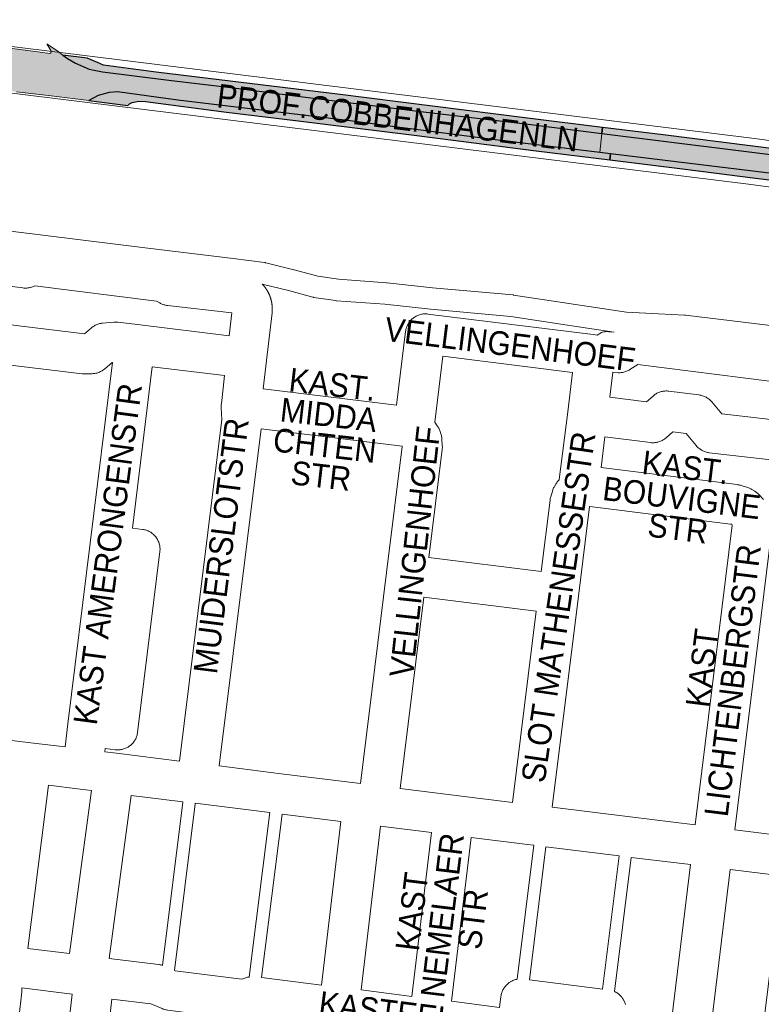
# Paper-space layout 'Layout1' of a CAD drawing. Header units: metres. Extents: x 123097 to 144122, y 392739 to 407589.
# Tile 233 of 510: x 131733 to 131974, y 396701 to 397021. Entities that reach past the tile are written whole.
import ezdxf
from ezdxf.enums import TextEntityAlignment as Align

# ---------------------------------------------------------------- set-up
doc = ezdxf.new("R2010")
doc.units = ezdxf.units.M
doc.header["$MEASUREMENT"] = 0
for name, color, linetype, lineweight in [('gs-anno-wegen algemeen tekst', 7, 'Continuous', 0), ('gs-knt-aanvullende hoofdweg', 7, 'Continuous', 0), ('gs-knt-fietspaden', 7, 'Continuous', 0), ('gs-knt-paden', 7, 'Continuous', 0), ('gs-knt-wegen algemeen', 7, 'Continuous', 0), ('ir-ARC-asfalt-hoofdwegen-te inspecteren', 5, 'Continuous', 0), ('ir-ARC-fietspaden naastliggend- te inspecteren', 1, 'Continuous', 0)]:
    doc.layers.add(name, color=color, linetype=linetype, lineweight=lineweight)
doc.styles.add('Style-Arial', font='arial.ttf')

psp = doc.layouts.get("Layout1")

# ---------------------------------------------------------------- hatches: boundary and pattern name
at = {"layer": 'ir-ARC-asfalt-hoofdwegen-te inspecteren', "linetype": 'Continuous', "lineweight": 13}
for points in [[(131922.171, 396984.164), (131898.194, 396987.151), (131862.262, 396991.482), (131823.017, 396996.367), (131803.043, 396998.92), (131781.203, 397001.525), (131759.597, 397004.251), (131755.251, 397005.141), (131750.751, 397007.092), (131748.18, 397008.55), (131746.638, 397009.699), (131745.073, 397010.865), (131741.48, 397013.33), (131742.7, 397011.17), (131742.82, 397010.74), (131742.688, 397010.4), (131742.359, 397010.243), (131736.86, 397010.954), (131725.11, 397012.48), (131719.417, 397013.139), (131717.796, 397013.326), (131717.07, 397013.41), (131709.75, 397014.58), (131675.92, 397020.74), (131673.835, 397021.225), (131672.822, 397014.163), (131674.37, 397013.89), (131702.7, 397008.78), (131703.037, 397008.592), (131703.15, 397008.222), (131702.975, 397007.877), (131702.61, 397007.75), (131673.81, 397009.7), (131672.141, 397009.815), (131671.36, 397004.82), (131673.83, 397004.69), (131674.208, 397004.532), (131674.33, 397004.14), (131674.31, 397003.15), (131674.447, 397002.814), (131674.76, 397002.63), (131710.64, 397000.15), (131712.052, 397000), (131718.582, 396999.306), (131719.49, 396999.21), (131731.558, 396997.757), (131742.888, 396996.391), (131755.156, 396994.911), (131758.182, 396996.495), (131761.757, 396997.541), (131764.496, 396997.743), (131784.093, 396995.032), (131839.381, 396988.347), (131854.836, 396986.329), (131886.556, 396982.245), (131921.481, 396977.976)], [(131922.171, 396984.164), (131921.481, 396977.976), (131924.986, 396977.548), (131988.345, 396969.804), (132022.341, 396965.515), (132036.492, 396963.269), (132041.141, 396962.393), (132046.366, 396961.521), (132051.413, 396960.523), (132058.359, 396959.099), (132058.779, 396962.529), (132055.747, 396963.053), (132035.439, 396966.572), (132035.1, 396966.763), (132035.001, 396967.139), (132035.203, 396967.472), (132035.583, 396967.558), (132056.151, 396966.064), (132059.188, 396965.866), (132059.659, 396969.707), (132052.672, 396969.897), (132052.601, 396971.039), (132051.979, 396970.928), (132041.794, 396970.287), (132038.699, 396970.35), (132035.212, 396970.619), (132028.738, 396971.235), (132023.293, 396971.591), (131991.768, 396975.47), (131965.807, 396978.729)]]:
    psp.add_hatch(color=5, dxfattribs=at).paths.add_polyline_path(points, flags=0)
at = {"layer": 'ir-ARC-fietspaden naastliggend- te inspecteren', "linetype": 'Continuous', "lineweight": 30, "extrusion": (0, 0, -1)}
for points in [[(-131922.392, 396986.15), (-131897.976, 396989.158), (-131836.059, 396996.94), (-131797.554, 397001.628), (-131777.007, 397004.104), (-131771.251, 397004.913), (-131759.884, 397006.448), (-131757.887, 397007.264), (-131754.525, 397008.749), (-131746.638, 397009.699), (-131748.18, 397008.55), (-131750.751, 397007.092), (-131755.251, 397005.141), (-131759.597, 397004.251), (-131781.203, 397001.525), (-131803.043, 396998.92), (-131823.017, 396996.367), (-131862.262, 396991.482), (-131898.194, 396987.151), (-131922.171, 396984.164)], [(-131924.741, 396975.54), (-131949.281, 396972.537), (-131972.243, 396969.634), (-132000.188, 396966.305), (-132023.354, 396963.404), (-132033.222, 396961.824), (-132038.134, 396961.006), (-132042.472, 396960.054), (-132045.582, 396959.112), (-132048.627, 396957.976), (-132049.45, 396957.623), (-132050.393, 396959.859), (-132051.069, 396959.575), (-132050.82, 396959.959), (-132050.976, 396960.388), (-132051.413, 396960.523), (-132046.366, 396961.521), (-132041.141, 396962.393), (-132036.492, 396963.269), (-132022.341, 396965.515), (-131988.345, 396969.804), (-131924.986, 396977.548)]]:
    psp.add_hatch(color=1, dxfattribs=at).paths.add_polyline_path(points, flags=0)
at = {"layer": 'ir-ARC-fietspaden naastliggend- te inspecteren', "linetype": 'Continuous', "lineweight": 30}
for points in [[(131767.81, 396993.27), (131768.344, 396993.815), (131769.238, 396994.276), (131771.347, 396994.67), (131773.553, 396994.549), (131799.945, 396991.109), (131822.436, 396988.391), (131861.106, 396983.598), (131900.833, 396978.466), (131924.741, 396975.54), (131924.986, 396977.548), (131921.481, 396977.976), (131886.556, 396982.245), (131854.836, 396986.329), (131839.381, 396988.347), (131784.093, 396995.032), (131764.496, 396997.743), (131761.757, 396997.541), (131758.182, 396996.495), (131755.156, 396994.911)], [(131922.392, 396986.15), (131922.171, 396984.164), (131965.807, 396978.729), (131991.768, 396975.47), (132023.293, 396971.591), (132028.738, 396971.235), (132035.212, 396970.619), (132038.699, 396970.35), (132041.794, 396970.287), (132051.979, 396970.928), (132051.426, 396973.324), (132048.31, 396972.905), (132046.184, 396972.607), (132044.038, 396972.544), (132038.637, 396972.582), (132023.49, 396973.537), (132014.049, 396974.74), (131998.825, 396976.619), (131942.145, 396983.717)]]:
    psp.add_hatch(color=1, dxfattribs=at).paths.add_polyline_path(points, flags=0)

# ---------------------------------------------------------------- linework, layer by layer
at = {"layer": 'gs-knt-aanvullende hoofdweg', "color": 7, "linetype": 'Continuous', "flags": 128}
for points in [[(131669.289, 397019.968), (131672.074, 397019.624), (131971.009, 396982.648), (131971.079, 396982.639), (132068.835, 396969.609)], [(132066.909, 396954.713), (131969.13, 396967.746), (131670.23, 397004.717), (131667.197, 397005.092)]]:
    psp.add_lwpolyline(points, dxfattribs=at)
at = {"layer": 'gs-knt-fietspaden', "color": 7, "linetype": 'Continuous', "flags": 128}
for points in [[(131718.971, 396953.638), (131774.283, 396946.827), (131802.118, 396943.434), (131802.134, 396943.432), (131812.329, 396942.142), (131812.341, 396942.14), (131812.355, 396942.138), (131812.468, 396942.121), (131812.543, 396942.108), (131812.564, 396942.104), (131812.606, 396942.095), (131812.743, 396942.065), (131821.91, 396939.796), (131821.989, 396939.776), (131829.662, 396937.688), (131836.384, 396936.697), (131852.103, 396935.541), (131852.215, 396935.53), (131867.057, 396933.958), (131893.24, 396931.597), (131893.346, 396931.586), (131893.452, 396931.571), (131893.455, 396931.571), (131930.203, 396925.988), (131940.665, 396925.431), (131949.156, 396925.053), (131949.29, 396925.045), (131949.423, 396925.031), (132005.812, 396918.193)], [(131926.237, 396919.487), (131910.96, 396921.794), (131910.957, 396921.794), (131910.953, 396921.795), (131910.95, 396921.797), (131892.503, 396924.615), (131866.4, 396926.969), (131866.345, 396926.975), (131851.531, 396928.544), (131835.741, 396929.705), (131835.614, 396929.717), (131835.487, 396929.733), (131828.431, 396930.774), (131828.294, 396930.797), (131828.225, 396930.811), (131828.203, 396930.816), (131828.157, 396930.826), (131828.022, 396930.859), (131820.184, 396932.992), (131811.565, 396935.125)]]:
    psp.add_lwpolyline(points, dxfattribs=at)
at = {"layer": 'gs-knt-paden', "color": 7, "linetype": 'Continuous', "flags": 128}
for points in [[(131779.136, 396713.24), (131785.748, 396766.442), (131785.76, 396766.52), (131785.764, 396766.542)], [(131789.764, 396766.046), (131789.728, 396765.871), (131789.728, 396765.868), (131789.727, 396765.864), (131782.986, 396711.625)], [(131807.333, 396709.498), (131814.084, 396763.025)], [(131818.073, 396762.53), (131811.361, 396709.313)], [(131894.557, 396708.74), (131899.981, 396752.382)], [(131903.97, 396751.888), (131898.585, 396708.558)], [(131922.383, 396705.555), (131927.776, 396748.943)], [(131931.765, 396748.45), (131926.333, 396704.739)]]:
    psp.add_lwpolyline(points, dxfattribs=at)
at = {"layer": 'gs-knt-wegen algemeen', "color": 7, "linetype": 'Continuous', "flags": 128}
psp.add_lwpolyline([(131710.822, 396924.103), (131753.653, 396918.962), (131755.944, 396920.886), (131756.184, 396921.078), (131756.433, 396921.258), (131756.69, 396921.427), (131756.955, 396921.583), (131757.226, 396921.727), (131757.505, 396921.857), (131757.789, 396921.974), (131758.078, 396922.078), (131758.372, 396922.168), (131758.669, 396922.244), (131758.971, 396922.306), (131759.274, 396922.354), (131759.579, 396922.387), (131763.304, 396922.703), (131763.607, 396922.721), (131763.91, 396922.726), (131764.213, 396922.716), (131764.516, 396922.692), (131770.905, 396921.932), (131800.796, 396918.241), (131801.659, 396925.753), (131780.683, 396928.164), (131780.393, 396928.204), (131780.105, 396928.256), (131779.82, 396928.322), (131779.538, 396928.401), (131779.26, 396928.492), (131778.986, 396928.595), (131778.718, 396928.711), (131778.454, 396928.839), (131778.197, 396928.978), (131777.103, 396929.603), (131737.553, 396934.54), (131736.764, 396934.243), (131736.467, 396934.139), (131736.164, 396934.05), (131735.858, 396933.976), (131735.549, 396933.916), (131735.237, 396933.871), (131734.923, 396933.842), (131734.608, 396933.827), (131734.293, 396933.828), (131733.978, 396933.845), (131733.665, 396933.876), (131661.314, 396942.906, -0.3689421)], format="xyb", dxfattribs=at)
for points in [[(131811.565, 396935.125), (131811.598, 396935.092), (131811.647, 396935.041), (131811.696, 396934.989), (131811.744, 396934.938), (131811.792, 396934.886), (131811.84, 396934.834), (131811.888, 396934.781), (131811.935, 396934.729), (131811.981, 396934.677), (131812.027, 396934.624), (131812.07, 396934.573), (131812.074, 396934.569), (131812.076, 396934.566)], [(131812.076, 396934.566), (131812.119, 396934.516), (131812.165, 396934.462), (131812.21, 396934.407), (131812.255, 396934.353), (131812.299, 396934.298), (131812.343, 396934.244), (131812.386, 396934.188), (131812.43, 396934.132), (131812.473, 396934.076), (131812.516, 396934.02), (131812.558, 396933.963), (131812.601, 396933.907), (131812.642, 396933.849), (131812.683, 396933.793), (131812.724, 396933.736), (131812.765, 396933.678), (131812.805, 396933.62), (131812.845, 396933.561), (131812.885, 396933.503), (131812.924, 396933.444), (131812.963, 396933.385), (131813.001, 396933.327), (131813.039, 396933.267), (131813.077, 396933.208), (131813.114, 396933.147), (131813.151, 396933.087), (131813.188, 396933.027), (131813.224, 396932.966), (131813.26, 396932.905), (131813.295, 396932.845), (131813.33, 396932.784), (131813.365, 396932.722), (131813.4, 396932.661), (131813.434, 396932.599), (131813.468, 396932.536), (131813.501, 396932.474), (131813.534, 396932.411), (131813.566, 396932.35), (131813.598, 396932.287), (131813.63, 396932.224), (131813.661, 396932.16), (131813.692, 396932.097), (131813.723, 396932.033), (131813.753, 396931.969), (131813.783, 396931.905), (131813.812, 396931.842), (131813.841, 396931.777), (131813.87, 396931.713), (131813.898, 396931.648), (131813.926, 396931.583), (131813.953, 396931.518), (131813.98, 396931.452), (131814.007, 396931.387), (131814.033, 396931.322), (131814.058, 396931.257), (131814.084, 396931.19), (131814.109, 396931.124), (131814.134, 396931.058), (131814.158, 396930.991), (131814.182, 396930.925), (131814.205, 396930.858), (131814.228, 396930.793), (131814.25, 396930.726), (131814.272, 396930.658), (131814.294, 396930.591), (131814.316, 396930.524), (131814.336, 396930.456), (131814.357, 396930.388), (131814.377, 396930.321), (131814.396, 396930.254), (131814.416, 396930.186), (131814.435, 396930.118), (131814.453, 396930.049), (131814.471, 396929.981), (131814.489, 396929.912), (131814.506, 396929.844), (131814.523, 396929.775), (131814.539, 396929.708), (131814.555, 396929.639), (131814.57, 396929.57), (131814.585, 396929.501), (131814.6, 396929.431), (131814.614, 396929.362), (131814.628, 396929.293), (131814.641, 396929.223), (131814.654, 396929.155), (131814.666, 396929.086), (131814.678, 396929.016), (131814.69, 396928.946), (131814.701, 396928.876), (131814.712, 396928.806), (131814.723, 396928.736), (131814.733, 396928.666), (131814.742, 396928.598), (131814.751, 396928.527), (131814.76, 396928.457), (131814.768, 396928.387), (131814.776, 396928.317), (131814.783, 396928.246), (131814.79, 396928.176), (131814.796, 396928.105), (131814.802, 396928.036), (131814.808, 396927.966), (131814.813, 396927.895), (131814.818, 396927.825), (131814.822, 396927.754), (131814.826, 396927.683), (131814.83, 396927.613), (131814.833, 396927.542), (131814.835, 396927.473), (131814.838, 396927.402), (131814.839, 396927.331), (131814.841, 396927.261), (131814.841, 396927.19), (131814.842, 396927.119), (131814.842, 396927.048), (131814.841, 396926.978), (131814.841, 396926.908), (131814.839, 396926.838), (131814.838, 396926.767), (131814.835, 396926.696), (131814.833, 396926.626), (131814.83, 396926.555), (131814.826, 396926.484), (131814.822, 396926.414), (131814.818, 396926.344), (131814.813, 396926.274), (131814.808, 396926.203), (131814.803, 396926.133), (131814.797, 396926.062), (131814.79, 396925.992), (131814.783, 396925.921), (131814.776, 396925.851), (131814.767, 396925.775), (131812.982, 396910.239)], [(131855.322, 396895.699), (131858.293, 396919.722), (131858.339, 396920.029), (131858.399, 396920.333), (131858.473, 396920.634), (131858.561, 396920.931), (131858.664, 396921.224), (131858.781, 396921.511), (131858.911, 396921.793), (131859.054, 396922.068), (131859.21, 396922.336), (131859.379, 396922.596), (131859.56, 396922.848), (131859.753, 396923.091), (131859.957, 396923.324), (131860.172, 396923.547), (131860.397, 396923.76), (131860.632, 396923.962), (131860.877, 396924.153), (131861.131, 396924.332), (131861.392, 396924.498), (131861.661, 396924.652), (131861.938, 396924.792), (131862.221, 396924.92), (131862.509, 396925.034), (131862.802, 396925.134), (131863.1, 396925.22), (131863.402, 396925.291), (131863.707, 396925.348), (131864.014, 396925.391), (131864.323, 396925.419), (131864.633, 396925.432), (131864.943, 396925.43), (131865.252, 396925.414), (131865.561, 396925.383), (131919.361, 396918.662), (131920.633, 396918.503)], [(131920.633, 396918.503), (131922.11, 396919.413), (131922.394, 396919.484), (131922.678, 396919.541), (131922.966, 396919.586), (131923.254, 396919.618), (131923.544, 396919.637), (131923.835, 396919.643), (131924.126, 396919.636)], [(131924.126, 396919.636), (131924.412, 396919.616), (131924.416, 396919.616), (131924.419, 396919.616), (131926.186, 396919.455), (131926.237, 396919.487)], [(131762.823, 396909.595), (131762.736, 396909.588), (131760.21, 396907.467), (131759.964, 396907.27), (131759.708, 396907.086), (131759.444, 396906.914), (131759.172, 396906.755), (131758.893, 396906.609), (131758.607, 396906.477), (131758.315, 396906.359), (131758.017, 396906.256), (131757.715, 396906.166), (131757.409, 396906.092), (131757.1, 396906.032), (131756.788, 396905.988), (131756.474, 396905.959), (131756.159, 396905.944), (131753.801, 396905.895), (131753.497, 396905.896), (131753.193, 396905.911), (131752.89, 396905.94), (131707.007, 396911.447)], [(131747.376, 396784.394), (131748.31, 396791.961), (131755.569, 396850.804), (131762.823, 396909.595)], [(131812.981, 396910.232), (131811.931, 396901.043)], [(131812.982, 396910.239), (131812.982, 396910.235), (131812.981, 396910.232)], [(131812.982, 396910.239), (131812.982, 396910.235), (131812.981, 396910.232)], [(131912.597, 396906.386), (131870.415, 396911.655), (131867.758, 396890.176), (131868.591, 396888.977), (131868.755, 396888.73), (131868.907, 396888.475), (131869.048, 396888.213), (131869.176, 396887.946), (131869.292, 396887.672), (131869.396, 396887.394), (131869.754, 396886.36), (131869.845, 396886.077), (131869.922, 396885.79), (131869.987, 396885.499), (131870.038, 396885.207), (131870.076, 396884.912), (131870.101, 396884.616), (131870.23, 396882.439), (131870.24, 396882.142), (131870.238, 396881.845), (131870.221, 396881.548), (131870.191, 396881.253), (131865.827, 396846.08)], [(132067.355, 396892.489), (131976.794, 396903.503), (131976.767, 396903.506), (131933.861, 396908.909), (131931.336, 396907.29), (131931.074, 396907.13), (131930.804, 396906.983), (131930.527, 396906.848), (131930.245, 396906.727), (131929.957, 396906.619), (131929.664, 396906.525), (131929.367, 396906.445), (131929.067, 396906.379), (131928.764, 396906.328), (131928.458, 396906.29), (131928.152, 396906.267), (131927.845, 396906.259), (131927.537, 396906.265), (131927.231, 396906.286), (131925.714, 396906.424)], [(131775.77, 396908.212), (131769.288, 396855.666), (131772.583, 396855.257), (131772.899, 396855.21), (131773.212, 396855.148), (131773.522, 396855.07), (131773.827, 396854.977), (131774.128, 396854.869), (131774.423, 396854.747), (131774.711, 396854.61), (131774.993, 396854.459), (131775.267, 396854.295), (131775.532, 396854.117), (131775.789, 396853.927), (131776.035, 396853.724), (131776.272, 396853.51), (131776.498, 396853.284), (131776.712, 396853.047), (131776.915, 396852.8), (131777.105, 396852.544), (131777.282, 396852.278), (131777.446, 396852.004), (131777.597, 396851.722), (131777.733, 396851.433), (131777.855, 396851.138), (131777.963, 396850.838), (131778.056, 396850.532), (131778.133, 396850.222), (131778.195, 396849.909), (131778.242, 396849.593), (131778.273, 396849.275), (131778.289, 396848.956), (131778.289, 396848.637), (131778.273, 396848.318), (131778.242, 396848), (131770.982, 396789.157), (131770.937, 396788.85), (131770.877, 396788.546), (131770.803, 396788.245), (131770.714, 396787.948), (131770.612, 396787.655), (131770.495, 396787.368), (131770.365, 396787.087), (131770.222, 396786.812), (131770.066, 396786.544), (131769.898, 396786.284), (131769.717, 396786.032), (131769.524, 396785.789), (131769.32, 396785.556), (131769.106, 396785.332), (131768.88, 396785.119), (131768.645, 396784.917), (131768.401, 396784.726), (131768.147, 396784.548), (131767.886, 396784.381), (131767.617, 396784.227), (131767.341, 396784.086), (131767.058, 396783.959), (131766.77, 396783.845), (131766.477, 396783.745), (131766.179, 396783.659), (131765.877, 396783.587), (131765.573, 396783.53), (131765.266, 396783.487), (131764.957, 396783.459), (131764.647, 396783.445), (131764.337, 396783.447), (131764.028, 396783.463), (131763.719, 396783.494), (131760.434, 396783.901), (131760.3, 396782.815)], [(131799.313, 396905.305), (131775.77, 396908.212)], [(131911.059, 396893.523), (131912.597, 396906.386)], [(131925.714, 396906.424), (131924.748, 396898.349)], [(131784.59, 396779.808), (131798.478, 396891.026), (131798.233, 396894.967), (131798.222, 396895.248), (131798.222, 396895.501), (131798.224, 396895.568), (131798.236, 396895.82), (131798.262, 396896.11), (131799.313, 396905.305)], [(131811.931, 396901.043), (131855.322, 396895.699)], [(131924.748, 396898.349), (131936.728, 396896.809), (131938.845, 396898.682), (131939.08, 396898.88), (131939.324, 396899.067), (131939.576, 396899.242), (131939.837, 396899.405), (131940.105, 396899.555), (131940.38, 396899.693), (131940.66, 396899.817), (131940.947, 396899.929), (131941.238, 396900.026), (131941.534, 396900.11), (131941.833, 396900.179), (131942.135, 396900.235), (131942.44, 396900.276), (131942.746, 396900.303), (131943.053, 396900.315), (131943.36, 396900.313), (131943.667, 396900.296), (131943.972, 396900.265), (131953.81, 396899.026), (131954.111, 396898.981), (131954.409, 396898.922), (131954.705, 396898.849), (131954.997, 396898.762), (131955.284, 396898.662), (131955.567, 396898.548), (131955.844, 396898.421), (131956.114, 396898.282), (131956.378, 396898.13), (131956.634, 396897.965), (131956.883, 396897.789), (131957.123, 396897.602), (131957.354, 396897.403), (131957.575, 396897.194), (131957.784, 396896.978), (131957.786, 396896.975), (131957.788, 396896.973)], [(131957.788, 396896.973), (131957.987, 396896.746), (131961.243, 396892.859), (131985.634, 396890.037)], [(131902.418, 396841.585), (131905.305, 396864.81), (131905.343, 396865.076), (131905.393, 396865.34), (131905.453, 396865.601), (131905.524, 396865.86), (131906.084, 396867.746), (131906.169, 396868.01), (131906.265, 396868.27), (131906.371, 396868.526), (131906.489, 396868.777), (131906.617, 396869.023), (131906.755, 396869.263), (131907.322, 396870.2), (131907.482, 396870.452), (131907.654, 396870.695), (131907.836, 396870.931), (131908.029, 396871.158), (131908.232, 396871.376), (131908.314, 396871.456), (131911.054, 396893.488), (131911.058, 396893.514)], [(131911.058, 396893.514), (131911.058, 396893.519), (131911.059, 396893.523)], [(131911.058, 396893.514), (131911.058, 396893.519), (131911.059, 396893.523)], [(131811.223, 396888.012), (131797.511, 396778.203)], [(131857.192, 396882.351), (131811.223, 396888.012)], [(131986.859, 396876.788), (131957.169, 396880.223), (131956.863, 396880.266), (131956.56, 396880.323), (131956.26, 396880.395), (131955.963, 396880.48), (131955.671, 396880.58), (131955.384, 396880.693), (131955.103, 396880.82), (131954.828, 396880.96), (131954.56, 396881.113), (131954.299, 396881.278), (131954.047, 396881.455), (131953.803, 396881.645), (131953.569, 396881.845), (131953.344, 396882.057), (131953.129, 396882.279), (131952.926, 396882.511), (131949.646, 396886.427), (131945.267, 396886.979), (131943.143, 396885.099), (131942.907, 396884.901), (131942.662, 396884.713), (131942.409, 396884.538), (131942.148, 396884.374), (131941.879, 396884.224), (131941.603, 396884.086), (131941.322, 396883.961), (131941.034, 396883.85), (131940.742, 396883.752), (131940.445, 396883.669), (131940.145, 396883.599), (131939.842, 396883.544), (131939.536, 396883.504), (131939.229, 396883.477), (131938.921, 396883.466), (131938.613, 396883.469), (131938.305, 396883.486), (131937.999, 396883.518), (131923.171, 396885.425)], [(131923.171, 396885.425), (131921.918, 396875.351)], [(131852.105, 396841.219), (131857.197, 396882.264), (131857.192, 396882.351)], [(131921.918, 396875.351), (131966.249, 396869.837), (131966.524, 396869.797), (131966.797, 396869.745), (131967.068, 396869.681), (131967.335, 396869.606), (131968.225, 396869.336)], [(131968.225, 396869.336), (131968.228, 396869.336), (131968.231, 396869.334)], [(131968.225, 396869.336), (131968.228, 396869.336), (131968.231, 396869.334)], [(131968.231, 396869.334), (131969.454, 396868.964), (131969.721, 396868.876), (131969.984, 396868.777), (131970.243, 396868.667), (131970.497, 396868.546), (131970.745, 396868.414), (131970.987, 396868.271), (131971.956, 396867.672), (131972.196, 396867.517), (131972.428, 396867.351), (131972.653, 396867.175), (131972.87, 396866.99), (131973.079, 396866.795), (131973.279, 396866.591), (131974.832, 396864.937)], [(131918.162, 396862.682), (131918.159, 396862.67), (131914.536, 396833.531)], [(131964.468, 396856.953), (131964.089, 396856.985), (131918.249, 396862.687), (131918.162, 396862.682)], [(131952.611, 396758.99), (131964.598, 396856.638), (131964.549, 396856.849), (131964.468, 396856.953)], [(131977.556, 396855.334), (131965.532, 396757.392)], [(131865.827, 396846.08), (131902.418, 396841.585)], [(131843.576, 396772.482), (131852.104, 396841.211)], [(131852.104, 396841.211), (131852.104, 396841.215), (131852.105, 396841.219)], [(131852.104, 396841.211), (131852.104, 396841.215), (131852.105, 396841.219)], [(131900.812, 396828.664), (131864.224, 396833.159), (131856.497, 396770.881)], [(131914.535, 396833.524), (131905.988, 396764.757)], [(131914.536, 396833.531), (131914.536, 396833.528), (131914.535, 396833.524)], [(131914.536, 396833.531), (131914.536, 396833.528), (131914.535, 396833.524)], [(131893.066, 396766.357), (131900.812, 396828.664)], [(131700.966, 396790.063), (131709.653, 396789.001), (131737.096, 396785.647), (131747.376, 396784.394)], [(131760.3, 396782.815), (131764.069, 396782.354), (131784.59, 396779.808)], [(131797.511, 396778.203), (131817.695, 396775.696), (131843.576, 396772.482)], [(131741.955, 396771.938), (131735.251, 396718.79), (131748.818, 396717.123), (131755.939, 396770.232)], [(131755.939, 396770.232), (131752.252, 396770.683), (131741.955, 396771.938)], [(131768.862, 396768.64), (131761.741, 396715.534), (131777.752, 396713.567), (131778.05, 396713.524), (131778.346, 396713.466), (131778.639, 396713.395), (131778.928, 396713.311), (131779.136, 396713.24)], [(131785.764, 396766.542), (131768.862, 396768.64)], [(131856.497, 396770.881), (131874.778, 396768.62), (131893.066, 396766.357)], [(131814.084, 396763.025), (131789.764, 396766.046)], [(131905.988, 396764.757), (131931.373, 396761.618), (131952.611, 396758.99)], [(131837.209, 396760.153), (131818.073, 396762.53)], [(131811.361, 396709.313), (131830.914, 396706.867), (131837.209, 396760.153)], [(131850.13, 396758.55), (131843.834, 396705.251), (131860.355, 396703.185)], [(131866.744, 396756.494), (131850.13, 396758.55)], [(131860.355, 396703.185), (131866.744, 396756.494)], [(131965.532, 396757.392), (131988.855, 396754.508), (132011.702, 396751.682)], [(131879.665, 396754.896), (131873.274, 396701.562)], [(131899.981, 396752.382), (131897.924, 396752.636), (131879.665, 396754.896)], [(131927.776, 396748.943), (131903.97, 396751.888)], [(131951.031, 396746.066), (131931.765, 396748.45)], [(131944.416, 396691.666), (131951.031, 396746.066)], [(131963.952, 396744.468), (131957.429, 396690.818), (131974.132, 396688.803), (131980.792, 396742.386)], [(131980.792, 396742.386), (131963.952, 396744.468)], [(131782.986, 396711.625), (131783.249, 396711.514), (131804.904, 396708.782), (131806.604, 396709.316), (131806.826, 396709.381), (131806.911, 396709.404), (131807.137, 396709.458), (131807.222, 396709.477), (131807.333, 396709.498)], [(131873.274, 396701.562), (131888.885, 396699.593), (131889.328, 396703.152), (131889.352, 396703.316), (131889.375, 396703.468), (131889.377, 396703.48), (131889.438, 396703.781), (131889.44, 396703.793), (131889.515, 396704.091), (131889.519, 396704.103), (131889.608, 396704.397), (131889.612, 396704.408), (131889.716, 396704.698), (131889.721, 396704.709), (131889.839, 396704.993), (131889.844, 396705.004), (131889.976, 396705.281), (131889.981, 396705.292), (131890.127, 396705.563), (131890.133, 396705.574), (131890.291, 396705.837), (131890.298, 396705.847), (131890.469, 396706.103), (131890.476, 396706.112), (131890.66, 396706.359), (131890.667, 396706.369), (131890.863, 396706.606), (131890.871, 396706.615), (131891.077, 396706.842), (131891.086, 396706.851), (131891.304, 396707.068), (131891.312, 396707.076), (131891.54, 396707.282), (131891.55, 396707.29), (131891.788, 396707.485), (131891.797, 396707.492), (131892.045, 396707.675), (131892.054, 396707.682), (131892.31, 396707.852), (131892.321, 396707.859), (131892.585, 396708.016), (131892.595, 396708.022), (131892.867, 396708.167), (131892.877, 396708.172), (131893.155, 396708.303), (131893.167, 396708.308), (131893.451, 396708.425), (131893.462, 396708.429), (131893.752, 396708.532), (131893.763, 396708.536), (131894.058, 396708.625), (131894.069, 396708.628), (131894.368, 396708.702), (131894.38, 396708.705), (131894.557, 396708.74)], [(131898.585, 396708.558), (131922.383, 396705.555)], [(131733.324, 396705.909), (131733.336, 396705.734), (131733.343, 396705.475), (131733.339, 396705.216), (131733.326, 396704.958), (131733.302, 396704.7), (131730.349, 396678.566), (131746.564, 396676.537), (131749.66, 396703.901)], [(131749.66, 396703.901), (131733.324, 396705.909)], [(131926.333, 396704.739), (131926.517, 396704.65), (131926.616, 396704.599), (131926.799, 396704.498), (131926.89, 396704.445), (131927.072, 396704.333), (131927.157, 396704.278), (131927.337, 396704.155), (131927.416, 396704.099), (131927.593, 396703.964), (131927.665, 396703.907), (131927.84, 396703.761), (131927.905, 396703.703), (131928.076, 396703.545), (131928.135, 396703.488), (131928.301, 396703.319), (131928.354, 396703.263), (131928.515, 396703.081), (131928.562, 396703.027), (131928.717, 396702.834), (131928.758, 396702.781), (131928.907, 396702.577), (131928.942, 396702.526), (131929.084, 396702.31), (131929.114, 396702.262), (131929.247, 396702.036), (131929.273, 396701.99), (131929.397, 396701.754), (131929.418, 396701.711), (131929.533, 396701.465), (131929.55, 396701.426), (131929.654, 396701.169), (131929.667, 396701.134), (131929.761, 396700.868), (131929.771, 396700.837), (131929.853, 396700.562)], [(131762.584, 396702.313), (131759.484, 396674.92), (131826.155, 396666.576), (131829.387, 396693.937)], [(131829.387, 396693.937), (131809.149, 396696.469), (131807.446, 396695.934), (131807.148, 396695.849), (131806.846, 396695.777), (131806.54, 396695.72), (131806.233, 396695.678), (131805.923, 396695.65), (131805.613, 396695.637), (131805.302, 396695.639), (131804.992, 396695.656), (131804.683, 396695.687), (131780.726, 396698.709), (131780.431, 396698.753), (131780.139, 396698.811), (131779.849, 396698.882), (131779.563, 396698.966), (131779.281, 396699.063), (131779.004, 396699.173), (131777.691, 396699.728), (131775.261, 396700.756), (131762.584, 396702.313)]]:
    psp.add_lwpolyline(points, dxfattribs=at)
at = {"layer": 'ir-ARC-asfalt-hoofdwegen-te inspecteren', "color": 5, "linetype": 'Continuous', "lineweight": 13}
for points in [[(131731.558, 396997.757), (131742.888, 396996.391), (131755.156, 396994.911), (131758.182, 396996.495), (131761.757, 396997.541), (131764.496, 396997.743), (131784.093, 396995.032), (131839.381, 396988.347), (131854.836, 396986.329), (131886.556, 396982.245), (131921.481, 396977.976), (131922.171, 396984.164), (131898.194, 396987.151), (131862.262, 396991.482), (131823.017, 396996.367), (131803.043, 396998.92), (131781.203, 397001.525), (131759.597, 397004.251), (131755.251, 397005.141), (131750.751, 397007.092), (131748.18, 397008.55), (131746.638, 397009.699), (131745.073, 397010.865), (131741.48, 397013.33), (131742.7, 397011.17), (131742.82, 397010.74), (131742.688, 397010.4), (131742.359, 397010.243), (131736.86, 397010.954), (131725.11, 397012.48)], [(131991.768, 396975.47), (131965.807, 396978.729), (131922.171, 396984.164), (131921.481, 396977.976), (131924.986, 396977.548), (131988.345, 396969.804)]]:
    psp.add_lwpolyline(points, dxfattribs=at)
at = {"layer": 'ir-ARC-fietspaden naastliggend- te inspecteren', "color": 1, "linetype": 'Continuous', "lineweight": 30}
for points in [[(131922.392, 396986.15), (131897.976, 396989.158), (131836.059, 396996.94), (131797.554, 397001.628), (131777.007, 397004.104), (131771.251, 397004.913), (131759.884, 397006.448), (131757.887, 397007.264), (131754.525, 397008.749), (131746.638, 397009.699), (131748.18, 397008.55), (131750.751, 397007.092), (131755.251, 397005.141), (131759.597, 397004.251), (131781.203, 397001.525), (131803.043, 396998.92), (131823.017, 396996.367), (131862.262, 396991.482), (131898.194, 396987.151), (131922.171, 396984.164)], [(131767.81, 396993.27), (131768.344, 396993.815), (131769.238, 396994.276), (131771.347, 396994.67), (131773.553, 396994.549), (131799.945, 396991.109), (131822.436, 396988.391), (131861.106, 396983.598), (131900.833, 396978.466), (131924.741, 396975.54), (131924.986, 396977.548), (131921.481, 396977.976), (131886.556, 396982.245), (131854.836, 396986.329), (131839.381, 396988.347), (131784.093, 396995.032), (131764.496, 396997.743), (131761.757, 396997.541), (131758.182, 396996.495), (131755.156, 396994.911)], [(131922.392, 396986.15), (131922.171, 396984.164), (131965.807, 396978.729), (131991.768, 396975.47), (132023.293, 396971.591), (132028.738, 396971.235), (132035.212, 396970.619), (132038.699, 396970.35), (132041.794, 396970.287), (132051.979, 396970.928), (132051.426, 396973.324), (132048.31, 396972.905), (132046.184, 396972.607), (132044.038, 396972.544), (132038.637, 396972.582), (132023.49, 396973.537), (132014.049, 396974.74), (131998.825, 396976.619), (131942.145, 396983.717)], [(131924.741, 396975.54), (131949.281, 396972.537), (131972.243, 396969.634), (132000.188, 396966.305), (132023.354, 396963.404), (132033.222, 396961.824), (132038.134, 396961.006), (132042.472, 396960.054), (132045.582, 396959.112), (132048.627, 396957.976), (132049.45, 396957.623), (132050.393, 396959.859), (132051.069, 396959.575), (132050.82, 396959.959), (132050.976, 396960.388), (132051.413, 396960.523), (132046.366, 396961.521), (132041.141, 396962.393), (132036.492, 396963.269), (132022.341, 396965.515), (131988.345, 396969.804), (131924.986, 396977.548)]]:
    psp.add_lwpolyline(points, close=True, dxfattribs=at)

# ---------------------------------------------------------------- texts
at = {"layer": 'gs-anno-wegen algemeen tekst', "color": 7, "style": 'Style-Arial', "width": 0.909091}
for s, rotation, p in [('PROF.COBBENHAGENLN', 352.9585, (131855.749, 396989.318)), ('VELLINGENHOEF', 352.89992, (131892.292, 396915.483)), ('KAST.', 353.4713, (131834.441, 396902.457)), ('KAST AMERONGENSTR', 82.3974, (131761.256, 396847.232)), ('MIDDA', 353.4713, (131833.208, 396892.534)), ('MUIDERSLOTSTR', 82.8309, (131798.2, 396849.888)), ('CHTEN', 353.4713, (131831.974, 396882.61)), ('VELLINGENHOEF', 83.71728, (131861.292, 396847.958)), ('SLOT MATHENESSESTR', 81.69941, (131908.053, 396829.955)), ('KAST.', 352.93686, (131949.445, 396875.444)), ('STR', 353.4713, (131830.741, 396872.686)), ('BOUVIGNE', 352.93686, (131948.211, 396865.521)), ('STR', 352.93686, (131946.978, 396855.597)), (' LICHTENBERGSTR', 82.9866, (131964.61, 396804.705)), ('KAST', 82.9866, (131954.82, 396810.104)), ('NEMELAER', 82.9866, (131870.223, 396729.571)), ('KAST', 82.9866, (131860.3, 396730.804)), ('STR', 82.9866, (131880.147, 396728.338)), ('KASTEEL          CANNESTR', 352.779, (131892.149, 396693.249))]:
    psp.add_text(s, height=7.7, rotation=rotation, dxfattribs=at).set_placement(p, align=Align.MIDDLE_CENTER)

doc.saveas('drawing.dxf')
